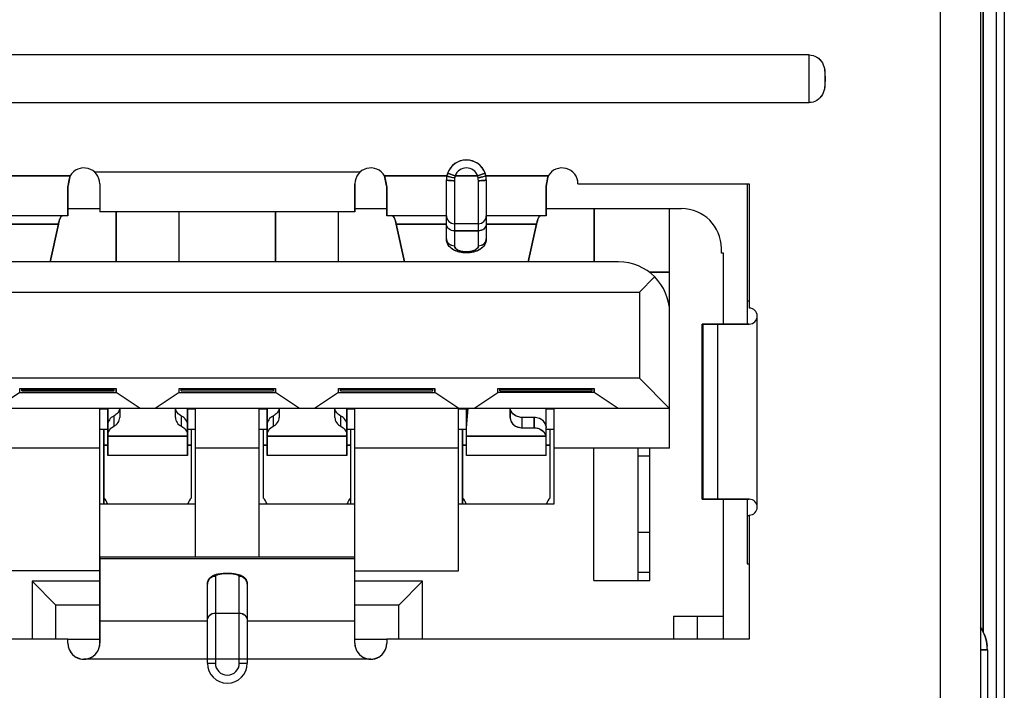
# Model space of a CAD drawing. Header units: millimetres. Extents: x 0 to 1750, y -1720 to 477.
# Tile 289 of 317: x 641 to 653, y -60 to -52. Entities that reach past the tile are written whole.
import ezdxf

# ---------------------------------------------------------------- set-up
doc = ezdxf.new("R2010")
doc.units = ezdxf.units.MM
doc.header["$LTSCALE"] = 92.51
for name, color, linetype in [('101304998_DXF_CONTINUOUS_LINE', 7, 'CONTINUOUS'), ('_101304998_1DXF_CONTINUOUS_LINE', 7, 'CONTINUOUS'), ('DE-11-072043DXF_CONTINUOUS_LINE', 7, 'CONTINUOUS'), ('MANIFOLD_SOLDXF_CONTINUOUS_LINE', 7, 'CONTINUOUS')]:
    doc.layers.add(name, color=color, linetype=linetype)

msp = doc.modelspace()

# ---------------------------------------------------------------- linework, layer by layer
at = {"layer": '101304998_DXF_CONTINUOUS_LINE'}
for p, q in [((652.216, -68.365), (652.216, -39.129)), ((652.716, -39.165), (652.716, -68.365)), ((652.916, -68.365), (652.916, -39.165)), ((652.749, -59.432), (652.749, -46.389)), ((650.566, -52.185), (635.966, -52.185)), ((650.566, -52.785), (650.566, -52.185)), ((635.966, -52.785), (650.566, -52.785)), ((640.511, -53.705), (641.292, -53.705)), ((641.598, -53.655), (644.933, -53.655)), ((645.239, -53.705), (646.021, -53.705)), ((646.124, -53.705), (646.03, -53.672)), ((646.124, -53.705), (646.407, -53.705)), ((646.501, -53.672), (646.407, -53.705)), ((646.511, -53.705), (647.292, -53.705)), ((641.266, -53.837), (641.266, -54.205)), ((641.666, -53.805), (641.666, -54.155)), ((644.866, -53.805), (644.866, -54.155)), ((645.266, -53.837), (645.264, -53.828)), ((645.266, -54.205), (645.266, -53.837)), ((646.016, -54.496), (646.016, -53.755)), ((646.116, -53.765), (646.116, -54.582)), ((646.416, -54.582), (646.416, -53.765)), ((646.516, -53.755), (646.516, -54.205)), ((647.266, -53.837), (647.266, -54.205)), ((647.666, -53.805), (649.816, -53.805)), ((649.791, -53.805), (649.791, -55.565)), ((649.816, -53.805), (649.816, -55.365)), ((641.266, -54.205), (640.516, -54.205)), ((641.17, -54.236), (641.173, -54.228)), ((641.266, -54.115), (641.666, -54.115)), ((644.866, -54.155), (641.666, -54.155)), ((641.871, -54.785), (641.871, -54.155)), ((642.661, -54.785), (642.661, -54.155)), ((643.871, -54.785), (643.871, -54.155)), ((644.661, -54.785), (644.661, -54.155)), ((644.866, -54.115), (645.266, -54.115)), ((646.016, -54.205), (645.266, -54.205)), ((645.358, -54.228), (645.362, -54.236)), ((647.266, -54.205), (646.516, -54.205)), ((646.516, -54.21), (646.516, -54.496)), ((647.17, -54.236), (647.173, -54.228)), ((647.266, -54.115), (648.966, -54.115)), ((647.871, -54.785), (647.871, -54.115)), ((648.816, -57.125), (648.816, -54.115)), ((640.516, -54.309), (641.146, -54.309)), ((641.043, -54.785), (641.146, -54.309)), ((645.385, -54.309), (645.488, -54.785)), ((645.385, -54.309), (646.016, -54.309)), ((646.416, -54.305), (646.116, -54.305)), ((646.516, -54.309), (647.146, -54.309)), ((647.043, -54.785), (647.146, -54.309)), ((646.116, -54.395), (646.416, -54.395)), ((649.466, -54.675), (649.466, -54.615)), ((649.491, -54.675), (649.466, -54.675)), ((649.491, -55.565), (649.491, -54.675)), ((648.176, -54.785), (638.356, -54.785)), ((648.436, -55.165), (648.628, -54.973)), ((648.816, -54.915), (648.562, -54.915)), ((638.096, -55.165), (648.436, -55.165)), ((648.436, -55.165), (648.436, -56.245)), ((649.791, -55.275), (649.816, -55.275)), ((649.224, -57.765), (649.224, -55.565)), ((649.224, -55.565), (649.816, -55.565)), ((649.234, -55.565), (649.234, -57.765)), ((649.42, -57.765), (649.42, -55.565)), ((649.911, -55.496), (649.911, -57.834)), ((648.436, -56.245), (638.096, -56.245)), ((648.436, -56.245), (648.816, -56.625)), ((640.661, -56.425), (640.661, -56.375)), ((640.661, -56.375), (641.871, -56.375)), ((640.661, -56.425), (641.871, -56.425)), ((640.686, -56.405), (640.686, -56.375)), ((640.686, -56.405), (641.846, -56.405)), ((641.839, -56.389), (640.693, -56.389)), ((641.846, -56.405), (641.846, -56.375)), ((641.871, -56.425), (641.871, -56.375)), ((642.171, -56.625), (641.871, -56.425)), ((642.661, -56.425), (642.361, -56.625)), ((642.661, -56.425), (642.661, -56.375)), ((642.661, -56.375), (643.871, -56.375)), ((642.661, -56.425), (643.871, -56.425)), ((642.686, -56.405), (642.686, -56.375)), ((642.686, -56.405), (643.846, -56.405)), ((643.839, -56.389), (642.693, -56.389)), ((643.846, -56.405), (643.846, -56.375)), ((643.871, -56.425), (643.871, -56.375)), ((644.171, -56.625), (643.871, -56.425)), ((644.661, -56.425), (644.361, -56.625)), ((644.661, -56.425), (644.661, -56.375)), ((644.661, -56.375), (645.871, -56.375)), ((644.661, -56.425), (645.871, -56.425)), ((644.686, -56.405), (644.686, -56.375)), ((644.686, -56.405), (645.846, -56.405)), ((645.839, -56.389), (644.693, -56.389)), ((645.846, -56.405), (645.846, -56.375)), ((645.871, -56.425), (645.871, -56.375)), ((646.171, -56.625), (645.871, -56.425)), ((646.361, -56.625), (646.661, -56.425)), ((646.661, -56.425), (646.661, -56.375)), ((646.661, -56.375), (647.871, -56.375)), ((647.871, -56.425), (646.661, -56.425)), ((646.686, -56.405), (646.686, -56.375)), ((646.686, -56.405), (647.846, -56.405)), ((647.839, -56.389), (646.693, -56.389)), ((647.846, -56.405), (647.846, -56.375)), ((647.871, -56.425), (647.871, -56.375)), ((648.171, -56.625), (647.871, -56.425)), ((648.816, -56.625), (637.716, -56.625)), ((641.666, -58.489), (641.666, -56.625)), ((641.766, -56.635), (641.666, -56.635)), ((641.766, -57.215), (641.766, -56.625)), ((641.916, -56.625), (641.916, -56.739)), ((642.616, -56.739), (642.616, -56.625)), ((642.766, -56.625), (642.766, -57.215)), ((642.866, -56.635), (642.766, -56.635)), ((642.866, -58.489), (642.866, -56.625)), ((643.666, -58.489), (643.666, -56.625)), ((643.766, -56.635), (643.666, -56.635)), ((643.766, -57.215), (643.766, -56.625)), ((643.916, -56.625), (643.916, -56.739)), ((644.616, -56.739), (644.616, -56.625)), ((644.766, -56.625), (644.766, -57.215)), ((644.866, -56.635), (644.766, -56.635)), ((644.866, -58.489), (644.866, -56.625)), ((646.166, -58.665), (646.166, -56.625)), ((646.266, -56.635), (646.171, -56.635)), ((646.266, -57.215), (646.266, -56.625)), ((646.276, -56.625), (646.266, -56.738)), ((646.266, -56.868), (646.287, -56.625)), ((646.816, -56.625), (646.816, -56.739)), ((647.266, -56.845), (647.266, -56.625)), ((647.366, -56.635), (647.266, -56.635)), ((647.366, -57.825), (647.366, -56.625)), ((641.841, -56.721), (641.841, -56.85)), ((642.691, -56.85), (642.691, -56.721)), ((643.841, -56.721), (643.841, -56.85)), ((644.691, -56.85), (644.691, -56.721)), ((646.966, -56.868), (646.966, -56.738)), ((647.116, -56.738), (646.966, -56.738)), ((647.116, -56.868), (647.116, -56.738)), ((641.666, -56.885), (641.766, -56.885)), ((641.716, -57.825), (641.716, -56.885)), ((642.766, -56.885), (642.866, -56.885)), ((642.816, -57.749), (642.816, -56.885)), ((643.666, -56.885), (643.766, -56.885)), ((643.716, -56.885), (643.716, -57.749)), ((644.766, -56.885), (644.866, -56.885)), ((644.816, -57.825), (644.816, -56.885)), ((646.166, -56.885), (646.266, -56.885)), ((646.216, -57.825), (646.216, -56.885)), ((646.966, -56.868), (647.116, -56.868)), ((647.266, -56.965), (647.266, -56.866)), ((647.266, -56.885), (647.366, -56.885)), ((647.316, -57.749), (647.316, -56.885)), ((641.766, -56.974), (642.766, -56.974)), ((643.766, -56.974), (644.766, -56.974)), ((646.266, -56.974), (647.263, -56.974)), ((647.266, -57.215), (647.266, -56.996)), ((641.666, -57.125), (640.366, -57.125)), ((641.716, -57.085), (641.766, -57.085)), ((642.766, -57.085), (642.816, -57.085)), ((643.666, -57.125), (642.866, -57.125)), ((643.716, -57.085), (643.766, -57.085)), ((644.766, -57.085), (644.816, -57.085)), ((646.166, -57.125), (644.866, -57.125)), ((646.216, -57.085), (646.266, -57.085)), ((647.266, -57.085), (647.316, -57.085)), ((648.816, -57.125), (647.366, -57.125)), ((647.866, -58.785), (647.866, -57.125)), ((648.416, -57.125), (648.416, -58.785)), ((648.566, -58.785), (648.566, -57.125)), ((642.766, -57.215), (641.766, -57.215)), ((644.766, -57.215), (643.766, -57.215)), ((647.266, -57.215), (646.266, -57.215)), ((648.566, -57.225), (648.416, -57.225)), ((649.816, -57.765), (649.224, -57.765)), ((649.491, -59.525), (649.491, -57.765)), ((649.791, -57.765), (649.791, -58.575)), ((641.666, -57.825), (642.866, -57.825)), ((643.666, -57.825), (644.866, -57.825)), ((646.166, -57.825), (647.366, -57.825)), ((649.816, -57.975), (649.791, -57.975)), ((649.816, -57.965), (649.816, -59.525)), ((648.566, -58.185), (648.416, -58.185)), ((641.666, -59.575), (641.666, -58.489)), ((641.666, -58.489), (644.866, -58.489)), ((644.866, -58.515), (641.666, -58.515)), ((644.866, -59.575), (644.866, -58.489)), ((641.666, -58.665), (640.366, -58.665)), ((644.866, -58.665), (646.166, -58.665)), ((648.566, -58.685), (648.416, -58.685)), ((649.791, -58.575), (649.816, -58.575)), ((640.816, -58.795), (640.816, -59.525)), ((641.116, -59.095), (640.816, -58.795)), ((641.666, -58.795), (640.816, -58.795)), ((643.116, -58.735), (643.116, -59.825)), ((643.416, -59.825), (643.416, -58.735)), ((645.716, -58.795), (644.866, -58.795)), ((645.416, -59.095), (645.716, -58.795)), ((645.716, -59.525), (645.716, -58.795)), ((647.866, -58.785), (648.566, -58.785)), ((643.016, -59.825), (643.016, -58.832)), ((643.516, -58.832), (643.516, -59.825)), ((641.116, -59.525), (641.116, -59.095)), ((641.666, -59.095), (641.116, -59.095)), ((645.416, -59.095), (644.866, -59.095)), ((645.416, -59.525), (645.416, -59.095)), ((641.666, -59.292), (643.016, -59.292)), ((643.116, -59.195), (643.416, -59.195)), ((643.516, -59.292), (644.866, -59.292)), ((648.866, -59.235), (648.866, -59.525)), ((648.866, -59.235), (649.491, -59.235)), ((649.166, -59.525), (649.166, -59.235)), ((641.266, -59.525), (636.716, -59.525)), ((641.266, -59.575), (641.266, -59.525)), ((641.266, -59.525), (641.666, -59.525)), ((644.866, -59.525), (645.266, -59.525)), ((645.266, -59.525), (645.266, -59.575)), ((649.816, -59.525), (645.266, -59.525)), ((652.803, -59.655), (652.716, -59.655)), ((652.803, -59.655), (652.803, -62.655)), ((645.066, -59.775), (641.466, -59.775)), ((643.016, -59.825), (643.116, -59.825)), ((643.416, -59.825), (643.516, -59.825))]:
    msp.add_line(p, q, dxfattribs=at)
for centre, radius, start, end in [((641.466, -53.805), 0.2, 0, 150), ((645.066, -53.805), 0.2, 30, 180), ((646.266, -53.755), 0.25, 19.4712, 160.5288), ((646.266, -53.755), 0.15, 19.4712, 160.5288), ((647.466, -53.805), 0.2, 0, 150), ((622.553, -49.963), 19.109, 348.3033, 348.7065), ((664.522, -49.853), 19.664, 191.298, 191.6622), ((646.266, -53.755), 0.25, 168.4631, 179.9998), ((646.266, -53.755), 0.251, 166.7217, 168.4638), ((646.265, -53.755), 0.25, 164.9487, 166.7214), ((646.265, -53.755), 0.249, 163.1814, 164.9483), ((646.266, -53.755), 0.25, 160.5276, 163.18), ((646.395, -52.288), 1.467, 256.7137, 257.1393), ((646.556, -51.573), 2.2, 257.1789, 258.5215), ((646.33, -53.765), 0.215, 170.3672, 180.0112), ((646.325, -53.764), 0.209, 163.6074, 170.3563), ((646.206, -53.764), 0.209, 9.6437, 16.3926), ((645.975, -51.573), 2.2, 281.4785, 282.8211), ((646.201, -53.765), 0.215, 359.9888, 9.6328), ((646.136, -52.288), 1.467, 282.8607, 283.2863), ((646.265, -53.755), 0.251, 17.7234, 19.472), ((646.266, -53.755), 0.25, 14.8824, 17.723), ((646.265, -53.755), 0.25, 11.5353, 14.8793), ((646.265, -53.755), 0.25, 1.5618, 11.5273), ((628.553, -49.963), 19.109, 348.3033, 348.7065), ((646.266, -53.755), 0.25, 0, 1.5526), ((641.347, -54.316), 0.195, 155.6891, 156.7878), ((641.277, -54.282), 0.117, 150.8794, 152.436), ((641.206, -54.233), 0.0304, 130.3935, 134.2307), ((641.198, -54.222), 0.0167, 112.7742, 118.5148), ((645.333, -54.222), 0.0167, 61.4852, 67.2258), ((645.325, -54.233), 0.0304, 45.7693, 49.6065), ((645.254, -54.282), 0.117, 27.564, 29.1206), ((645.184, -54.316), 0.195, 23.2122, 24.3109), ((646.116, -54.205), 0.1, 180, 270), ((646.416, -54.205), 0.1, 270, 0), ((647.347, -54.316), 0.195, 155.6891, 156.7878), ((647.277, -54.282), 0.117, 150.8794, 152.436), ((647.206, -54.233), 0.0304, 130.3935, 134.2307), ((647.198, -54.222), 0.0167, 112.7742, 118.5148), ((648.966, -54.615), 0.5, 0, 90), ((641.961, -54.513), 0.84, 164.5685, 165.931), ((641.819, -54.474), 0.693, 164.0775, 164.5389), ((641.715, -54.445), 0.585, 162.8041, 164.1004), ((641.625, -54.417), 0.491, 162.1958, 162.7826), ((644.906, -54.417), 0.491, 17.2174, 17.8042), ((644.816, -54.445), 0.585, 15.8996, 17.1959), ((644.713, -54.474), 0.693, 15.4611, 15.9225), ((644.57, -54.513), 0.84, 14.069, 15.4315), ((647.961, -54.513), 0.84, 164.5685, 165.931), ((647.819, -54.474), 0.693, 164.0775, 164.5389), ((647.715, -54.445), 0.585, 162.8041, 164.1004), ((647.625, -54.417), 0.491, 162.1958, 162.7826), ((646.155, -54.496), 0.139, 180.0096, 188.1082), ((646.376, -54.496), 0.14, 351.5973, 359.9947), ((648.176, -55.425), 0.64, 0, 90), ((649.816, -55.465), 0.1, 270, 90), ((647.116, -56.913), 0.175, 78.4688, 89.9792), ((647.153, -56.867), 0.112, 11.315, 19.2673), ((647.153, -56.996), 0.112, 11.315, 19.2703), ((641.616, -57.861), 0.15, 13.7481, 48.1897), ((642.916, -57.861), 0.15, 131.8103, 166.265), ((643.616, -57.861), 0.15, 13.7481, 48.1897), ((644.916, -57.861), 0.15, 131.8103, 166.265), ((646.116, -57.861), 0.15, 13.7481, 48.1897), ((647.416, -57.861), 0.15, 131.8103, 166.2517), ((649.816, -57.865), 0.1, 270, 90), ((643.126, -58.832), 0.11, 170.4518, 179.9826), ((643.109, -58.832), 0.0933, 170.9334, 179.9645), ((643.405, -58.832), 0.11, 0.0175, 8.9695), ((641.466, -59.575), 0.2, 180, 0), ((645.066, -59.575), 0.2, 180, 0), ((652.316, -59.655), 0.487, 0.0091, 5.144), ((643.266, -59.825), 0.25, 180, 0), ((643.266, -59.825), 0.15, 180, 0)]:
    msp.add_arc(centre, radius, start, end, dxfattribs=at)
for points, knots in [([(650.566, -52.185), (650.599, -52.185), (650.668, -52.205), (650.765, -52.309), (650.766, -52.485), (650.765, -52.661), (650.668, -52.766), (650.599, -52.785), (650.566, -52.785)], [0, 0, 0, 0, 0.125334, 0.250713, 0.500019, 0.749308, 0.874679, 1, 1, 1, 1]), ([(646.021, -53.705), (646.021, -53.706), (646.025, -53.707), (646.031, -53.709), (646.043, -53.712), (646.052, -53.715), (646.058, -53.716)], [0, 0, 0, 0, 0.062858, 0.249165, 0.567001, 1, 1, 1, 1]), ([(646.51, -53.706), (646.509, -53.707), (646.497, -53.71), (646.484, -53.713), (646.474, -53.716)], [0, 0, 0, 0, 0.109738, 1, 1, 1, 1]), ([(646.511, -53.705), (646.511, -53.705), (646.51, -53.706), (646.51, -53.706), (646.51, -53.706)], [0, 0, 0, 0, 0.326833, 1, 1, 1, 1]), ([(646.016, -53.755), (646.016, -53.757), (646.019, -53.758), (646.022, -53.759), (646.023, -53.759)], [0, 0, 0, 0, 0.588688, 1, 1, 1, 1]), ([(646.023, -53.759), (646.035, -53.762), (646.067, -53.764), (646.097, -53.765), (646.116, -53.765)], [0, 0, 0, 0, 0.41525, 1, 1, 1, 1]), ([(646.416, -53.765), (646.428, -53.765), (646.451, -53.765), (646.484, -53.763), (646.501, -53.76), (646.516, -53.758), (646.516, -53.755)], [0, 0, 0, 0, 0.363643, 0.699215, 0.921697, 1, 1, 1, 1]), ([(641.186, -54.21), (641.187, -54.209), (641.188, -54.208), (641.19, -54.207), (641.19, -54.207)], [0, 0, 0, 0, 0.518004, 1, 1, 1, 1]), ([(645.341, -54.207), (645.342, -54.207), (645.343, -54.208), (645.344, -54.209), (645.345, -54.21)], [0, 0, 0, 0, 0.481996, 1, 1, 1, 1]), ([(647.186, -54.21), (647.187, -54.209), (647.188, -54.208), (647.19, -54.207), (647.19, -54.207)], [0, 0, 0, 0, 0.518004, 1, 1, 1, 1]), ([(646.116, -54.395), (646.091, -54.395), (646.041, -54.38), (646.016, -54.332), (646.016, -54.309)], [0, 0, 0, 0, 0.526206, 1, 1, 1, 1]), ([(646.495, -54.361), (646.481, -54.378), (646.452, -54.392), (646.423, -54.395), (646.416, -54.395)], [0, 0, 0, 0, 0.739857, 1, 1, 1, 1]), ([(646.016, -54.496), (646.016, -54.519), (646.041, -54.567), (646.091, -54.582), (646.116, -54.582)], [0, 0, 0, 0, 0.473794, 1, 1, 1, 1]), ([(646.514, -54.517), (646.51, -54.542), (646.488, -54.59), (646.426, -54.64), (646.349, -54.667), (646.265, -54.675), (646.182, -54.666), (646.105, -54.639), (646.043, -54.59), (646.021, -54.541), (646.017, -54.516)], [0, 0, 0, 0, 0.119715, 0.24002, 0.366322, 0.500166, 0.633959, 0.760145, 0.880158, 1, 1, 1, 1]), ([(646.116, -54.582), (646.116, -54.606), (646.154, -54.639), (646.21, -54.655), (646.266, -54.661), (646.322, -54.655), (646.377, -54.639), (646.415, -54.606), (646.416, -54.582)], [0, 0, 0, 0, 0.194547, 0.338438, 0.5, 0.661562, 0.805453, 1, 1, 1, 1]), ([(646.416, -54.582), (646.441, -54.582), (646.491, -54.567), (646.516, -54.519), (646.516, -54.496)], [0, 0, 0, 0, 0.526206, 1, 1, 1, 1]), ([(640.693, -56.389), (640.691, -56.389), (640.689, -56.389), (640.686, -56.389), (640.686, -56.389)], [0, 0, 0, 0, 0.746644, 1, 1, 1, 1]), ([(641.846, -56.389), (641.846, -56.389), (641.842, -56.389), (641.84, -56.389), (641.839, -56.389)], [0, 0, 0, 0, 0.253354, 1, 1, 1, 1]), ([(642.693, -56.389), (642.691, -56.389), (642.689, -56.389), (642.686, -56.389), (642.686, -56.389)], [0, 0, 0, 0, 0.746644, 1, 1, 1, 1]), ([(643.846, -56.389), (643.846, -56.389), (643.842, -56.389), (643.84, -56.389), (643.839, -56.389)], [0, 0, 0, 0, 0.253354, 1, 1, 1, 1]), ([(644.693, -56.389), (644.691, -56.389), (644.689, -56.389), (644.686, -56.389), (644.686, -56.389)], [0, 0, 0, 0, 0.746644, 1, 1, 1, 1]), ([(645.846, -56.389), (645.846, -56.389), (645.842, -56.389), (645.84, -56.389), (645.839, -56.389)], [0, 0, 0, 0, 0.253354, 1, 1, 1, 1]), ([(646.693, -56.389), (646.691, -56.389), (646.689, -56.389), (646.686, -56.389), (646.686, -56.389)], [0, 0, 0, 0, 0.746644, 1, 1, 1, 1]), ([(647.846, -56.389), (647.846, -56.389), (647.842, -56.389), (647.84, -56.389), (647.839, -56.389)], [0, 0, 0, 0, 0.253354, 1, 1, 1, 1]), ([(641.915, -56.625), (641.912, -56.645), (641.894, -56.685), (641.86, -56.711), (641.841, -56.721)], [0, 0, 0, 0, 0.483192, 1, 1, 1, 1]), ([(642.691, -56.721), (642.671, -56.711), (642.637, -56.685), (642.619, -56.645), (642.617, -56.625)], [0, 0, 0, 0, 0.516808, 1, 1, 1, 1]), ([(643.914, -56.625), (643.912, -56.645), (643.894, -56.685), (643.86, -56.711), (643.841, -56.721)], [0, 0, 0, 0, 0.483214, 1, 1, 1, 1]), ([(644.691, -56.721), (644.671, -56.711), (644.637, -56.685), (644.62, -56.645), (644.617, -56.625)], [0, 0, 0, 0, 0.516786, 1, 1, 1, 1]), ([(646.908, -56.728), (646.899, -56.725), (646.866, -56.71), (646.839, -56.683), (646.827, -56.659)], [0, 0, 0, 0, 0.263291, 1, 1, 1, 1]), ([(641.841, -56.721), (641.819, -56.732), (641.781, -56.762), (641.766, -56.81), (641.766, -56.832)], [0, 0, 0, 0, 0.51805, 1, 1, 1, 1]), ([(641.841, -56.85), (641.862, -56.84), (641.9, -56.809), (641.916, -56.762), (641.916, -56.739)], [0, 0, 0, 0, 0.51805, 1, 1, 1, 1]), ([(642.616, -56.739), (642.616, -56.762), (642.631, -56.809), (642.669, -56.84), (642.691, -56.85)], [0, 0, 0, 0, 0.48195, 1, 1, 1, 1]), ([(642.766, -56.832), (642.766, -56.81), (642.75, -56.762), (642.712, -56.732), (642.691, -56.721)], [0, 0, 0, 0, 0.48195, 1, 1, 1, 1]), ([(643.841, -56.721), (643.819, -56.732), (643.781, -56.762), (643.766, -56.81), (643.766, -56.832)], [0, 0, 0, 0, 0.51805, 1, 1, 1, 1]), ([(643.841, -56.85), (643.862, -56.84), (643.9, -56.809), (643.916, -56.762), (643.916, -56.739)], [0, 0, 0, 0, 0.51805, 1, 1, 1, 1]), ([(644.616, -56.739), (644.616, -56.762), (644.631, -56.809), (644.669, -56.84), (644.691, -56.85)], [0, 0, 0, 0, 0.48195, 1, 1, 1, 1]), ([(644.766, -56.832), (644.766, -56.81), (644.75, -56.762), (644.712, -56.732), (644.691, -56.721)], [0, 0, 0, 0, 0.48195, 1, 1, 1, 1]), ([(646.816, -56.739), (646.816, -56.773), (646.853, -56.845), (646.928, -56.868), (646.966, -56.868)], [0, 0, 0, 0, 0.472466, 1, 1, 1, 1]), ([(647.259, -56.83), (647.252, -56.808), (647.221, -56.767), (647.175, -56.747), (647.15, -56.742)], [0, 0, 0, 0, 0.480824, 1, 1, 1, 1]), ([(641.77, -56.932), (641.777, -56.906), (641.801, -56.874), (641.832, -56.855), (641.841, -56.85)], [0, 0, 0, 0, 0.735871, 1, 1, 1, 1]), ([(642.691, -56.85), (642.712, -56.861), (642.75, -56.892), (642.766, -56.939), (642.766, -56.962)], [0, 0, 0, 0, 0.51805, 1, 1, 1, 1]), ([(643.77, -56.932), (643.777, -56.906), (643.801, -56.874), (643.832, -56.855), (643.841, -56.85)], [0, 0, 0, 0, 0.735871, 1, 1, 1, 1]), ([(644.691, -56.85), (644.712, -56.861), (644.75, -56.892), (644.766, -56.939), (644.766, -56.962)], [0, 0, 0, 0, 0.51805, 1, 1, 1, 1]), ([(647.116, -56.868), (647.147, -56.868), (647.208, -56.883), (647.25, -56.932), (647.259, -56.959)], [0, 0, 0, 0, 0.521446, 1, 1, 1, 1]), ([(643.017, -58.814), (643.021, -58.789), (643.048, -58.744), (643.114, -58.71), (643.187, -58.697), (643.266, -58.692), (643.345, -58.697), (643.418, -58.711), (643.484, -58.744), (643.51, -58.79), (643.514, -58.815)], [0, 0, 0, 0, 0.126596, 0.241364, 0.36284, 0.500253, 0.637628, 0.75837, 0.872986, 1, 1, 1, 1]), ([(643.116, -58.735), (643.093, -58.735), (643.045, -58.751), (643.02, -58.795), (643.017, -58.817)], [0, 0, 0, 0, 0.505319, 1, 1, 1, 1]), ([(643.416, -58.735), (643.416, -58.729), (643.399, -58.715), (643.35, -58.702), (643.266, -58.694), (643.182, -58.702), (643.132, -58.715), (643.116, -58.729), (643.116, -58.735)], [0, 0, 0, 0, 0.058036, 0.166788, 0.5, 0.833211, 0.941964, 1, 1, 1, 1]), ([(643.516, -58.832), (643.516, -58.807), (643.493, -58.755), (643.441, -58.735), (643.416, -58.735)], [0, 0, 0, 0, 0.494037, 1, 1, 1, 1]), ([(643.016, -59.292), (643.016, -59.267), (643.038, -59.215), (643.09, -59.195), (643.116, -59.195)], [0, 0, 0, 0, 0.494037, 1, 1, 1, 1]), ([(643.416, -59.195), (643.441, -59.195), (643.493, -59.215), (643.516, -59.267), (643.516, -59.292)], [0, 0, 0, 0, 0.505963, 1, 1, 1, 1])]:
    msp.add_open_spline(points, degree=3, knots=knots, dxfattribs=at)
for points in [[(641.175, -54.225), (641.178, -54.22), (641.181, -54.215), (641.185, -54.211)], [(645.346, -54.211), (645.35, -54.215), (645.354, -54.22), (645.356, -54.225)], [(647.175, -54.225), (647.178, -54.22), (647.181, -54.215), (647.185, -54.211)], [(641.158, -54.267), (641.161, -54.257), (641.164, -54.248), (641.168, -54.239)], [(645.363, -54.239), (645.367, -54.248), (645.37, -54.257), (645.373, -54.267)], [(646.516, -54.309), (646.516, -54.328), (646.507, -54.347), (646.495, -54.361)], [(647.158, -54.267), (647.161, -54.257), (647.164, -54.248), (647.168, -54.239)], [(646.827, -56.659), (646.822, -56.649), (646.819, -56.638), (646.817, -56.627)], [(646.966, -56.738), (646.946, -56.738), (646.926, -56.735), (646.908, -56.728)], [(641.766, -56.962), (641.766, -56.952), (641.767, -56.941), (641.77, -56.932)], [(643.766, -56.962), (643.766, -56.952), (643.767, -56.941), (643.77, -56.932)], [(647.263, -56.845), (647.265, -56.852), (647.266, -56.859), (647.266, -56.866)], [(647.266, -56.996), (647.266, -56.988), (647.265, -56.981), (647.263, -56.974)], [(652.716, -59.376), (652.763, -59.445), (652.794, -59.528), (652.801, -59.612)]]:
    msp.add_open_spline(points, degree=3, dxfattribs=at)
at = {"layer": '_101304998_1DXF_CONTINUOUS_LINE'}
for p, q in [((641.266, -54.115), (641.666, -54.115)), ((641.871, -54.155), (641.871, -54.785)), ((642.661, -54.785), (642.661, -54.155)), ((643.871, -54.155), (643.871, -54.785)), ((644.661, -54.785), (644.661, -54.155)), ((644.866, -54.115), (645.266, -54.115)), ((647.266, -54.115), (648.966, -54.115)), ((647.871, -54.115), (647.871, -54.785)), ((648.816, -57.125), (648.816, -54.115)), ((649.466, -54.675), (649.466, -54.615)), ((649.491, -54.675), (649.466, -54.675)), ((649.491, -55.565), (649.491, -54.675)), ((648.176, -54.785), (638.356, -54.785)), ((648.436, -55.165), (648.628, -54.973)), ((648.562, -54.915), (648.816, -54.915)), ((638.096, -55.165), (648.436, -55.165)), ((648.436, -55.165), (648.436, -56.245)), ((648.436, -56.245), (638.096, -56.245)), ((648.436, -56.245), (648.816, -56.625)), ((640.661, -56.425), (640.361, -56.625)), ((640.661, -56.425), (640.661, -56.375)), ((640.661, -56.375), (641.871, -56.375)), ((640.661, -56.425), (641.871, -56.425)), ((640.686, -56.405), (640.686, -56.375)), ((641.846, -56.405), (640.686, -56.405)), ((641.846, -56.405), (640.686, -56.405)), ((641.839, -56.389), (640.693, -56.389)), ((641.846, -56.405), (641.846, -56.375)), ((641.871, -56.375), (641.871, -56.425)), ((642.171, -56.625), (641.871, -56.425)), ((642.661, -56.425), (642.361, -56.625)), ((642.661, -56.425), (642.661, -56.375)), ((642.661, -56.375), (643.871, -56.375)), ((642.661, -56.425), (643.871, -56.425)), ((642.686, -56.405), (642.686, -56.375)), ((642.686, -56.405), (643.846, -56.405)), ((643.839, -56.389), (642.693, -56.389)), ((643.846, -56.405), (643.846, -56.375)), ((643.871, -56.375), (643.871, -56.425)), ((644.171, -56.625), (643.871, -56.425)), ((644.661, -56.425), (644.361, -56.625)), ((644.661, -56.425), (644.661, -56.375)), ((644.661, -56.375), (645.871, -56.375)), ((644.661, -56.425), (645.871, -56.425)), ((644.686, -56.405), (644.686, -56.375)), ((644.686, -56.405), (645.846, -56.405)), ((645.839, -56.389), (644.693, -56.389)), ((645.846, -56.405), (645.846, -56.375)), ((645.871, -56.375), (645.871, -56.425)), ((646.171, -56.625), (645.871, -56.425)), ((646.361, -56.625), (646.661, -56.425)), ((646.661, -56.425), (646.661, -56.375)), ((646.661, -56.375), (647.871, -56.375)), ((647.871, -56.425), (646.661, -56.425)), ((646.686, -56.405), (646.686, -56.375)), ((646.686, -56.405), (647.846, -56.405)), ((647.839, -56.389), (646.693, -56.389)), ((647.846, -56.405), (647.846, -56.375)), ((647.871, -56.375), (647.871, -56.425)), ((648.171, -56.625), (647.871, -56.425)), ((648.816, -56.625), (637.716, -56.625)), ((641.666, -58.489), (641.666, -56.625)), ((641.766, -56.635), (641.666, -56.635)), ((641.766, -56.625), (641.766, -57.215)), ((641.916, -56.625), (641.916, -56.739)), ((642.616, -56.739), (642.616, -56.625)), ((642.766, -57.215), (642.766, -56.625)), ((642.866, -56.635), (642.766, -56.635)), ((642.866, -58.489), (642.866, -56.625)), ((643.666, -58.489), (643.666, -56.625)), ((643.766, -56.635), (643.666, -56.635)), ((643.766, -56.625), (643.766, -57.215)), ((643.916, -56.625), (643.916, -56.739)), ((644.616, -56.739), (644.616, -56.625)), ((644.766, -57.215), (644.766, -56.625)), ((644.866, -56.635), (644.766, -56.635)), ((644.866, -58.489), (644.866, -56.625)), ((646.166, -58.665), (646.166, -56.625)), ((646.266, -56.635), (646.166, -56.635)), ((646.266, -57.215), (646.266, -56.625)), ((646.276, -56.625), (646.266, -56.738)), ((646.266, -56.868), (646.287, -56.625)), ((646.816, -56.739), (646.816, -56.625)), ((647.266, -56.845), (647.266, -56.625)), ((647.366, -56.635), (647.266, -56.635)), ((647.366, -57.825), (647.366, -56.625)), ((641.841, -56.721), (641.841, -56.85)), ((642.691, -56.85), (642.691, -56.721)), ((643.841, -56.721), (643.841, -56.85)), ((644.691, -56.85), (644.691, -56.721)), ((646.966, -56.868), (646.966, -56.738)), ((647.116, -56.738), (646.966, -56.738)), ((647.116, -56.738), (647.116, -56.868)), ((641.666, -56.885), (641.766, -56.885)), ((641.716, -56.9), (641.716, -57.825)), ((642.766, -56.885), (642.866, -56.885)), ((642.816, -57.749), (642.816, -56.885)), ((643.666, -56.885), (643.766, -56.885)), ((643.716, -56.9), (643.716, -57.749)), ((644.766, -56.885), (644.866, -56.885)), ((644.816, -57.825), (644.816, -56.885)), ((646.166, -56.885), (646.266, -56.885)), ((646.216, -56.9), (646.216, -57.825)), ((646.966, -56.868), (647.116, -56.868)), ((647.266, -57.215), (647.266, -56.866)), ((647.266, -56.885), (647.366, -56.885)), ((647.316, -57.749), (647.316, -56.885)), ((642.766, -56.974), (641.766, -56.974)), ((644.766, -56.974), (643.766, -56.974)), ((647.263, -56.974), (646.266, -56.974)), ((641.666, -57.125), (640.366, -57.125)), ((641.766, -57.085), (641.716, -57.085)), ((642.816, -57.085), (642.766, -57.085)), ((643.666, -57.125), (642.866, -57.125)), ((643.766, -57.085), (643.716, -57.085)), ((644.816, -57.085), (644.766, -57.085)), ((646.166, -57.125), (644.866, -57.125)), ((646.266, -57.085), (646.216, -57.085)), ((647.316, -57.085), (647.266, -57.085)), ((648.816, -57.125), (647.366, -57.125)), ((647.866, -58.785), (647.866, -57.125)), ((648.416, -57.125), (648.416, -58.785)), ((648.566, -58.785), (648.566, -57.125)), ((642.766, -57.215), (641.766, -57.215)), ((644.766, -57.215), (643.766, -57.215)), ((647.266, -57.215), (646.266, -57.215)), ((648.566, -57.225), (648.416, -57.225)), ((649.491, -59.525), (649.491, -57.765)), ((641.666, -57.825), (642.866, -57.825)), ((643.666, -57.825), (644.866, -57.825)), ((646.166, -57.825), (647.366, -57.825)), ((648.566, -58.185), (648.416, -58.185)), ((641.666, -58.665), (640.366, -58.665)), ((644.866, -58.665), (646.166, -58.665)), ((648.566, -58.685), (648.416, -58.685)), ((640.816, -58.795), (640.816, -59.525)), ((641.116, -59.095), (640.816, -58.795)), ((641.666, -58.795), (640.816, -58.795)), ((645.716, -58.795), (644.866, -58.795)), ((645.416, -59.095), (645.716, -58.795)), ((645.716, -59.525), (645.716, -58.795)), ((647.866, -58.785), (648.566, -58.785)), ((641.116, -59.525), (641.116, -59.095)), ((641.666, -59.095), (641.116, -59.095)), ((645.416, -59.095), (644.866, -59.095)), ((645.416, -59.525), (645.416, -59.095)), ((648.866, -59.235), (648.866, -59.525)), ((648.866, -59.235), (649.491, -59.235)), ((649.166, -59.525), (649.166, -59.235)), ((641.266, -59.525), (641.666, -59.525)), ((644.866, -59.525), (645.266, -59.525)), ((652.716, -59.655), (652.803, -59.655)), ((652.803, -59.655), (652.803, -62.655))]:
    msp.add_line(p, q, dxfattribs=at)
for centre, radius, start, end in [((648.966, -54.615), 0.5, 0, 90), ((648.176, -55.425), 0.64, 360, 90), ((646.937, -56.606), 0.122, 206.1585, 214.0766), ((647.116, -56.913), 0.175, 78.4767, 90.0054), ((647.166, -56.866), 0.1, 1.3343, 2.6437), ((647.168, -56.866), 0.0977, 0.0043, 1.3345), ((641.616, -57.861), 0.15, 13.7267, 48.1897), ((642.916, -57.861), 0.15, 131.8103, 166.278), ((643.616, -57.861), 0.15, 13.7267, 48.1897), ((644.916, -57.861), 0.15, 131.8103, 166.278), ((646.116, -57.861), 0.15, 13.7267, 48.1897), ((647.416, -57.861), 0.15, 131.8103, 166.2733), ((652.314, -59.655), 0.489, 0.004, 5.1192)]:
    msp.add_arc(centre, radius, start, end, dxfattribs=at)
for points, knots in [([(640.686, -56.389), (640.686, -56.389), (640.687, -56.389), (640.687, -56.389), (640.69, -56.389), (640.692, -56.389), (640.693, -56.389)], [0, 0, 0, 0, 0.060986, 0.248757, 0.561936, 1, 1, 1, 1]), ([(642.686, -56.389), (642.686, -56.389), (642.687, -56.389), (642.687, -56.389), (642.69, -56.389), (642.692, -56.389), (642.693, -56.389)], [0, 0, 0, 0, 0.060986, 0.248757, 0.561936, 1, 1, 1, 1]), ([(644.686, -56.389), (644.686, -56.389), (644.687, -56.389), (644.687, -56.389), (644.69, -56.389), (644.692, -56.389), (644.693, -56.389)], [0, 0, 0, 0, 0.059912, 0.247003, 0.560667, 1, 1, 1, 1]), ([(646.686, -56.389), (646.686, -56.389), (646.687, -56.389), (646.687, -56.389), (646.69, -56.389), (646.692, -56.389), (646.693, -56.389)], [0, 0, 0, 0, 0.060986, 0.248757, 0.561936, 1, 1, 1, 1]), ([(641.915, -56.625), (641.912, -56.645), (641.894, -56.685), (641.86, -56.711), (641.841, -56.721)], [0, 0, 0, 0, 0.483115, 1, 1, 1, 1]), ([(642.691, -56.721), (642.671, -56.711), (642.637, -56.685), (642.62, -56.645), (642.617, -56.625)], [0, 0, 0, 0, 0.516885, 1, 1, 1, 1]), ([(643.915, -56.625), (643.912, -56.645), (643.894, -56.685), (643.86, -56.711), (643.841, -56.721)], [0, 0, 0, 0, 0.483115, 1, 1, 1, 1]), ([(644.691, -56.721), (644.671, -56.711), (644.637, -56.685), (644.62, -56.645), (644.617, -56.625)], [0, 0, 0, 0, 0.516885, 1, 1, 1, 1]), ([(646.908, -56.728), (646.9, -56.726), (646.873, -56.713), (646.848, -56.693), (646.836, -56.674)], [0, 0, 0, 0, 0.260373, 1, 1, 1, 1]), ([(641.841, -56.721), (641.819, -56.732), (641.781, -56.762), (641.766, -56.81), (641.766, -56.832)], [0, 0, 0, 0, 0.518047, 1, 1, 1, 1]), ([(641.841, -56.85), (641.862, -56.84), (641.9, -56.809), (641.916, -56.762), (641.916, -56.739)], [0, 0, 0, 0, 0.518047, 1, 1, 1, 1]), ([(642.616, -56.739), (642.616, -56.762), (642.631, -56.809), (642.669, -56.84), (642.691, -56.85)], [0, 0, 0, 0, 0.481953, 1, 1, 1, 1]), ([(642.766, -56.832), (642.766, -56.81), (642.75, -56.762), (642.712, -56.732), (642.691, -56.721)], [0, 0, 0, 0, 0.481953, 1, 1, 1, 1]), ([(643.841, -56.721), (643.819, -56.732), (643.781, -56.762), (643.766, -56.81), (643.766, -56.832)], [0, 0, 0, 0, 0.518047, 1, 1, 1, 1]), ([(643.841, -56.85), (643.862, -56.84), (643.9, -56.809), (643.916, -56.762), (643.916, -56.739)], [0, 0, 0, 0, 0.518047, 1, 1, 1, 1]), ([(644.616, -56.739), (644.616, -56.762), (644.631, -56.809), (644.669, -56.84), (644.691, -56.85)], [0, 0, 0, 0, 0.481953, 1, 1, 1, 1]), ([(644.766, -56.832), (644.766, -56.81), (644.75, -56.762), (644.712, -56.732), (644.691, -56.721)], [0, 0, 0, 0, 0.481953, 1, 1, 1, 1]), ([(646.816, -56.739), (646.816, -56.756), (646.824, -56.791), (646.858, -56.834), (646.908, -56.861), (646.946, -56.868), (646.966, -56.868)], [0, 0, 0, 0, 0.231724, 0.474549, 0.732259, 1, 1, 1, 1]), ([(647.254, -56.816), (647.244, -56.797), (647.214, -56.763), (647.173, -56.746), (647.15, -56.742)], [0, 0, 0, 0, 0.483166, 1, 1, 1, 1]), ([(641.766, -56.962), (641.766, -56.939), (641.781, -56.892), (641.819, -56.861), (641.841, -56.85)], [0, 0, 0, 0, 0.481953, 1, 1, 1, 1]), ([(642.691, -56.85), (642.712, -56.861), (642.75, -56.892), (642.766, -56.939), (642.766, -56.962)], [0, 0, 0, 0, 0.518047, 1, 1, 1, 1]), ([(643.766, -56.962), (643.766, -56.939), (643.781, -56.892), (643.819, -56.861), (643.841, -56.85)], [0, 0, 0, 0, 0.481953, 1, 1, 1, 1]), ([(644.691, -56.85), (644.712, -56.861), (644.75, -56.892), (644.766, -56.939), (644.766, -56.962)], [0, 0, 0, 0, 0.518047, 1, 1, 1, 1]), ([(647.116, -56.868), (647.142, -56.868), (647.193, -56.879), (647.234, -56.913), (647.247, -56.934)], [0, 0, 0, 0, 0.516271, 1, 1, 1, 1]), ([(647.247, -56.934), (647.249, -56.937), (647.256, -56.95), (647.261, -56.964), (647.263, -56.974)], [0, 0, 0, 0, 0.254188, 1, 1, 1, 1]), ([(652.801, -59.612), (652.797, -59.57), (652.779, -59.486), (652.74, -59.41), (652.716, -59.375)], [0, 0, 0, 0, 0.500504, 1, 1, 1, 1])]:
    msp.add_open_spline(points, degree=3, knots=knots, dxfattribs=at)
for points in [[(646.827, -56.659), (646.822, -56.649), (646.818, -56.637), (646.817, -56.625)], [(646.966, -56.738), (646.946, -56.738), (646.926, -56.735), (646.908, -56.728)], [(647.263, -56.845), (647.261, -56.835), (647.258, -56.825), (647.254, -56.816)], [(647.263, -56.845), (647.265, -56.85), (647.265, -56.856), (647.265, -56.861)], [(647.266, -56.996), (647.266, -56.988), (647.265, -56.981), (647.263, -56.974)]]:
    msp.add_open_spline(points, degree=3, dxfattribs=at)
at = {"layer": 'DE-11-072043DXF_CONTINUOUS_LINE'}
msp.add_line((653.016, -69.485), (653.016, -38.135), dxfattribs=at)
at = {"layer": 'MANIFOLD_SOLDXF_CONTINUOUS_LINE'}
for p, q in [((652.216, -68.365), (652.216, -39.129)), ((652.716, -39.165), (652.716, -68.365)), ((652.916, -68.365), (652.916, -39.165)), ((652.749, -46.389), (652.749, -59.432)), ((650.566, -52.185), (635.966, -52.185)), ((650.566, -52.785), (650.566, -52.185)), ((635.966, -52.785), (650.566, -52.785)), ((641.292, -53.705), (640.511, -53.705)), ((641.598, -53.655), (644.933, -53.655)), ((646.021, -53.705), (645.239, -53.705)), ((645.264, -53.828), (645.239, -53.705)), ((646.03, -53.672), (646.124, -53.705)), ((646.407, -53.705), (646.124, -53.705)), ((646.407, -53.705), (646.501, -53.672)), ((647.292, -53.705), (646.511, -53.705)), ((647.292, -53.705), (647.291, -53.71)), ((641.266, -53.833), (641.266, -53.837)), ((641.266, -54.205), (641.266, -53.837)), ((641.666, -53.805), (641.666, -54.155)), ((644.866, -54.155), (644.866, -53.805)), ((645.266, -53.837), (645.264, -53.828)), ((645.266, -53.837), (645.266, -54.205)), ((646.016, -53.749), (646.016, -53.755)), ((646.016, -54.205), (646.016, -53.755)), ((646.116, -53.765), (646.116, -54.582)), ((646.416, -54.582), (646.416, -53.765)), ((646.516, -53.755), (646.516, -53.75)), ((646.516, -53.755), (646.516, -54.205)), ((647.266, -54.205), (647.266, -53.837)), ((647.666, -53.805), (649.816, -53.805)), ((649.791, -53.805), (649.791, -55.565)), ((649.816, -53.805), (649.816, -55.365)), ((641.266, -54.205), (640.516, -54.205)), ((644.866, -54.155), (641.666, -54.155)), ((646.016, -54.205), (645.266, -54.205)), ((646.016, -54.496), (646.016, -54.206)), ((647.266, -54.205), (646.516, -54.205)), ((646.516, -54.206), (646.516, -54.496)), ((641.146, -54.309), (640.516, -54.309)), ((641.146, -54.309), (641.043, -54.785)), ((645.488, -54.785), (645.385, -54.309)), ((646.016, -54.309), (645.385, -54.309)), ((646.416, -54.305), (646.116, -54.305)), ((647.146, -54.309), (646.516, -54.309)), ((647.146, -54.309), (647.043, -54.785)), ((646.416, -54.395), (646.116, -54.395)), ((649.791, -55.275), (649.816, -55.275)), ((649.224, -57.765), (649.224, -55.565)), ((649.816, -55.565), (649.224, -55.565)), ((649.234, -55.565), (649.234, -57.765)), ((649.42, -57.765), (649.42, -55.565)), ((649.911, -55.496), (649.911, -57.834)), ((649.224, -57.765), (649.816, -57.765)), ((649.791, -57.765), (649.791, -58.575)), ((649.816, -57.975), (649.791, -57.975)), ((649.816, -57.965), (649.816, -59.525)), ((641.666, -58.489), (641.666, -59.575)), ((641.666, -58.489), (644.866, -58.489)), ((644.866, -58.515), (641.666, -58.515)), ((644.866, -59.575), (644.866, -58.489)), ((649.791, -58.575), (649.816, -58.575)), ((643.116, -58.735), (643.116, -59.825)), ((643.416, -59.825), (643.416, -58.735)), ((643.016, -59.825), (643.016, -58.832)), ((643.516, -58.832), (643.516, -59.825)), ((641.666, -59.292), (643.016, -59.292)), ((643.116, -59.195), (643.416, -59.195)), ((643.516, -59.292), (644.866, -59.292)), ((641.266, -59.525), (636.716, -59.525)), ((641.266, -59.575), (641.266, -59.525)), ((645.266, -59.525), (645.266, -59.575)), ((649.816, -59.525), (645.266, -59.525)), ((645.066, -59.775), (641.466, -59.775)), ((643.016, -59.825), (643.116, -59.825)), ((643.416, -59.825), (643.516, -59.825))]:
    msp.add_line(p, q, dxfattribs=at)
for centre, radius, start, end in [((641.466, -53.805), 0.2, 0, 150), ((645.066, -53.805), 0.2, 30, 180), ((646.266, -53.755), 0.25, 19.4712, 167.5843), ((646.266, -53.755), 0.15, 19.4712, 160.5288), ((647.466, -53.805), 0.2, 0, 150), ((646.266, -53.755), 0.25, 168.4699, 177.4425), ((646.266, -53.755), 0.25, 177.4495, 178.6402), ((646.266, -53.755), 0.251, 167.5842, 168.4632), ((646.33, -53.765), 0.215, 170.3672, 180.0112), ((646.325, -53.764), 0.209, 163.6074, 170.3563), ((646.206, -53.764), 0.209, 9.6437, 16.3927), ((646.201, -53.765), 0.215, 359.9887, 9.6328), ((646.265, -53.756), 0.251, 18.5925, 19.4714), ((646.266, -53.755), 0.25, 13.6297, 18.5923), ((646.265, -53.755), 0.25, 11.5361, 13.6263), ((646.266, -53.755), 0.25, 10.2469, 11.5369), ((646.265, -53.755), 0.25, 1.2422, 10.24), ((646.116, -54.205), 0.1, 180, 270), ((646.416, -54.205), 0.1, 270, 0), ((646.09, -54.496), 0.0744, 180.0153, 187.3491), ((646.441, -54.496), 0.0745, 352.2862, 359.983), ((649.816, -55.465), 0.1, 270, 90), ((649.816, -57.865), 0.1, 270, 90), ((643.109, -58.832), 0.0938, 170.3863, 179.9804), ((643.422, -58.832), 0.0938, 0.0179, 9.0859), ((641.466, -59.575), 0.2, 180, 0.0019), ((645.066, -59.575), 0.2, 179.9992, 0), ((643.266, -59.825), 0.25, 180, 0), ((643.266, -59.825), 0.15, 180, 0)]:
    msp.add_arc(centre, radius, start, end, dxfattribs=at)
for points, knots in [([(650.566, -52.185), (650.599, -52.185), (650.668, -52.205), (650.74, -52.282), (650.767, -52.383), (650.765, -52.485), (650.767, -52.587), (650.74, -52.688), (650.668, -52.766), (650.599, -52.785), (650.566, -52.785)], [0, 0, 0, 0, 0.124402, 0.249003, 0.37414, 0.5, 0.625859, 0.750997, 0.875598, 1, 1, 1, 1]), ([(641.292, -53.705), (641.29, -53.716), (641.282, -53.759), (641.273, -53.801), (641.266, -53.833)], [0, 0, 0, 0, 0.252516, 1, 1, 1, 1]), ([(646.021, -53.705), (646.021, -53.706), (646.022, -53.706), (646.024, -53.707), (646.029, -53.708), (646.035, -53.71), (646.043, -53.712), (646.056, -53.716), (646.067, -53.718), (646.075, -53.72)], [0, 0, 0, 0, 0.017592, 0.064245, 0.143829, 0.257965, 0.404436, 0.580335, 1, 1, 1, 1]), ([(646.075, -53.72), (646.086, -53.722), (646.1, -53.725), (646.115, -53.728), (646.119, -53.729)], [0, 0, 0, 0, 0.754918, 1, 1, 1, 1]), ([(646.51, -53.706), (646.506, -53.708), (646.495, -53.711), (646.473, -53.716), (646.445, -53.723), (646.423, -53.727), (646.413, -53.729)], [0, 0, 0, 0, 0.114603, 0.350244, 0.66773, 1, 1, 1, 1]), ([(646.511, -53.705), (646.511, -53.705), (646.51, -53.706), (646.51, -53.706), (646.51, -53.706)], [0, 0, 0, 0, 0.311952, 1, 1, 1, 1]), ([(647.291, -53.71), (647.289, -53.721), (647.281, -53.763), (647.272, -53.805), (647.266, -53.837)], [0, 0, 0, 0, 0.252728, 1, 1, 1, 1]), ([(646.116, -53.765), (646.103, -53.765), (646.08, -53.765), (646.052, -53.763), (646.033, -53.761), (646.024, -53.759), (646.018, -53.758), (646.016, -53.756), (646.016, -53.755)], [0, 0, 0, 0, 0.362859, 0.697708, 0.826383, 0.919833, 0.975588, 1, 1, 1, 1]), ([(646.467, -53.764), (646.463, -53.764), (646.446, -53.765), (646.429, -53.765), (646.416, -53.765)], [0, 0, 0, 0, 0.245912, 1, 1, 1, 1]), ([(646.516, -53.755), (646.516, -53.756), (646.51, -53.759), (646.502, -53.76), (646.486, -53.763), (646.474, -53.763), (646.467, -53.764)], [0, 0, 0, 0, 0.074488, 0.265369, 0.581449, 1, 1, 1, 1]), ([(641.146, -54.309), (641.15, -54.294), (641.157, -54.268), (641.168, -54.238), (641.177, -54.221), (641.184, -54.211), (641.192, -54.205), (641.197, -54.205)], [0, 0, 0, 0, 0.389766, 0.682477, 0.792586, 0.879879, 1, 1, 1, 1]), ([(645.334, -54.205), (645.339, -54.205), (645.347, -54.211), (645.354, -54.221), (645.363, -54.238), (645.374, -54.268), (645.381, -54.294), (645.385, -54.309)], [0, 0, 0, 0, 0.120121, 0.207414, 0.317523, 0.610234, 1, 1, 1, 1]), ([(647.146, -54.309), (647.15, -54.294), (647.157, -54.268), (647.168, -54.238), (647.177, -54.221), (647.184, -54.211), (647.192, -54.205), (647.197, -54.205)], [0, 0, 0, 0, 0.389766, 0.682477, 0.792586, 0.879879, 1, 1, 1, 1]), ([(646.116, -54.395), (646.091, -54.395), (646.052, -54.382), (646.021, -54.344), (646.016, -54.32), (646.016, -54.309)], [0, 0, 0, 0, 0.520323, 0.765468, 1, 1, 1, 1]), ([(646.516, -54.309), (646.516, -54.32), (646.51, -54.344), (646.479, -54.382), (646.441, -54.395), (646.416, -54.395)], [0, 0, 0, 0, 0.234532, 0.479677, 1, 1, 1, 1]), ([(646.516, -54.496), (646.516, -54.523), (646.498, -54.579), (646.435, -54.635), (646.354, -54.666), (646.266, -54.676), (646.177, -54.666), (646.096, -54.635), (646.033, -54.578), (646.016, -54.523), (646.016, -54.496)], [0, 0, 0, 0, 0.120618, 0.240507, 0.366168, 0.500041, 0.633907, 0.759545, 0.879402, 1, 1, 1, 1]), ([(646.016, -54.506), (646.018, -54.516), (646.025, -54.537), (646.056, -54.571), (646.092, -54.582), (646.116, -54.582)], [0, 0, 0, 0, 0.234725, 0.480642, 1, 1, 1, 1]), ([(646.266, -54.659), (646.246, -54.659), (646.21, -54.655), (646.168, -54.642), (646.141, -54.626), (646.123, -54.61), (646.116, -54.593), (646.116, -54.582)], [0, 0, 0, 0, 0.318016, 0.601256, 0.722155, 0.827518, 1, 1, 1, 1]), ([(646.416, -54.582), (646.416, -54.593), (646.408, -54.61), (646.39, -54.626), (646.363, -54.642), (646.321, -54.655), (646.285, -54.659), (646.266, -54.659)], [0, 0, 0, 0, 0.172482, 0.277845, 0.398744, 0.681984, 1, 1, 1, 1]), ([(646.416, -54.582), (646.439, -54.582), (646.475, -54.571), (646.506, -54.538), (646.514, -54.517), (646.515, -54.506)], [0, 0, 0, 0, 0.519301, 0.765255, 1, 1, 1, 1]), ([(643.016, -58.832), (643.016, -58.818), (643.021, -58.79), (643.043, -58.756), (643.073, -58.732), (643.106, -58.716), (643.142, -58.706), (643.195, -58.696), (643.266, -58.692), (643.336, -58.696), (643.389, -58.706), (643.425, -58.716), (643.459, -58.732), (643.488, -58.756), (643.51, -58.79), (643.516, -58.818), (643.516, -58.832)], [0, 0, 0, 0, 0.065552, 0.129322, 0.189018, 0.245199, 0.302489, 0.364287, 0.500065, 0.63583, 0.697616, 0.754888, 0.811056, 0.870737, 0.934461, 1, 1, 1, 1]), ([(643.116, -58.735), (643.093, -58.735), (643.046, -58.751), (643.021, -58.794), (643.017, -58.816)], [0, 0, 0, 0, 0.505352, 1, 1, 1, 1]), ([(643.116, -58.735), (643.116, -58.729), (643.126, -58.72), (643.142, -58.713), (643.169, -58.705), (643.211, -58.699), (643.246, -58.697), (643.266, -58.697)], [0, 0, 0, 0, 0.115916, 0.211739, 0.333595, 0.641507, 1, 1, 1, 1]), ([(643.266, -58.697), (643.285, -58.697), (643.32, -58.699), (643.362, -58.705), (643.389, -58.713), (643.405, -58.72), (643.416, -58.729), (643.416, -58.735)], [0, 0, 0, 0, 0.358493, 0.666405, 0.788261, 0.884084, 1, 1, 1, 1]), ([(643.514, -58.817), (643.511, -58.795), (643.486, -58.751), (643.439, -58.735), (643.416, -58.735)], [0, 0, 0, 0, 0.494612, 1, 1, 1, 1]), ([(643.016, -59.292), (643.016, -59.279), (643.021, -59.254), (643.043, -59.221), (643.076, -59.2), (643.103, -59.195), (643.116, -59.195)], [0, 0, 0, 0, 0.246098, 0.494491, 0.74611, 1, 1, 1, 1]), ([(643.416, -59.195), (643.429, -59.195), (643.455, -59.2), (643.488, -59.221), (643.51, -59.254), (643.516, -59.279), (643.516, -59.292)], [0, 0, 0, 0, 0.25389, 0.505509, 0.753902, 1, 1, 1, 1])]:
    msp.add_open_spline(points, degree=3, knots=knots, dxfattribs=at)

doc.saveas('drawing.dxf')
